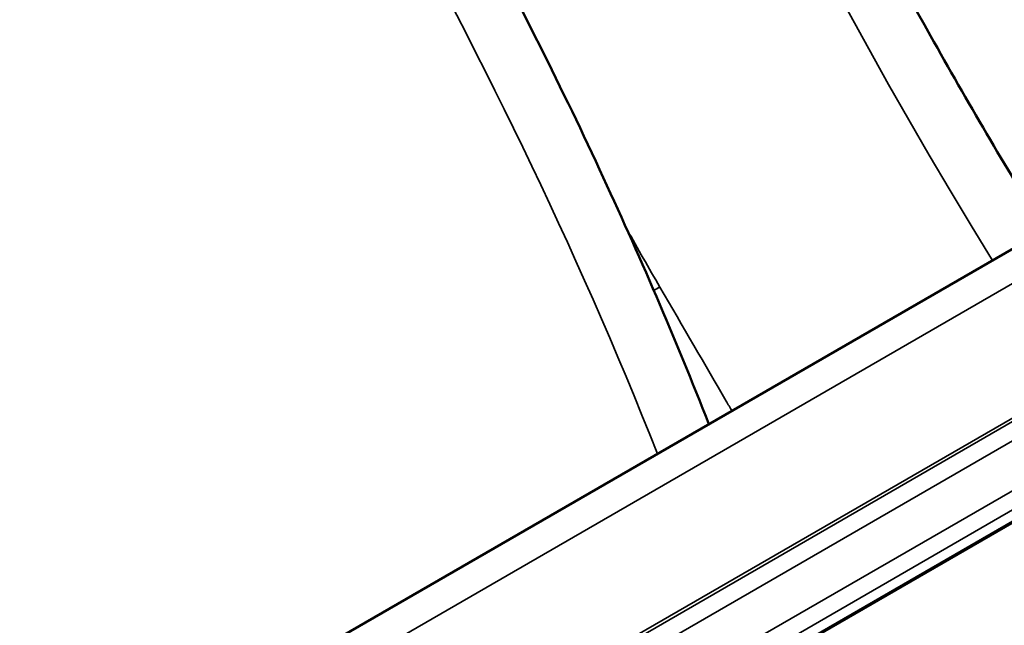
# Model space of a CAD drawing. Header units: millimetres. Extents: x 0 to 14369, y -869 to 2970.
# Tile 754 of 787: x 3833.66 to 3840.55, y 1914.19 to 1918.43. Entities that reach past the tile are written whole.
import ezdxf

# ---------------------------------------------------------------- set-up
doc = ezdxf.new("R2010")
doc.units = ezdxf.units.MM
doc.header["$LTSCALE"] = 10
doc.layers.add('Sichtbar (ISO)', color=7, linetype='Continuous', lineweight=50)
doc.layers.add('Sichtbar schmal (ISO)', color=7, linetype='Continuous', lineweight=35)

msp = doc.modelspace()

# ---------------------------------------------------------------- linework, layer by layer
at = {"layer": 'Sichtbar (ISO)'}
for p, q in [((3842.7538, 1918.0678), (3832.8543, 1912.3523)), ((3843.3717, 1916.5093), (3835.5935, 1912.0185))]:
    msp.add_line(p, q, dxfattribs=at)
for points, knots in [([(3835.7183, 1933.1865), (3835.7183, 1931.6909), (3835.8841, 1930.0858), (3836.5444, 1926.7699), (3837.0386, 1925.0593), (3838.325, 1921.6507), (3839.117, 1919.953), (3840.2888, 1917.86), (3840.5556, 1917.4058), (3840.8312, 1916.9578)], [1.5707963, 1.5707963, 1.5707963, 1.5707963, 1.8249661, 1.8249661, 2.0791358, 2.0791358, 2.3333056, 2.3333056, 2.4047554, 2.4047554, 2.4047554, 2.4047554]), ([(3838.4802, 1915.6004), (3838.245, 1916.1976), (3837.9897, 1916.7922), (3837.4255, 1918.0051), (3837.1143, 1918.6227), (3836.4534, 1919.8391), (3836.1036, 1920.438), (3835.369, 1921.6105), (3834.9843, 1922.1842), (3834.5842, 1922.7422)], [5.2445371, 5.2445371, 5.2445371, 5.2445371, 5.3458019, 5.3458019, 5.4529799, 5.4529799, 5.5601579, 5.5601579, 5.6673359, 5.6673359, 5.6673359, 5.6673359])]:
    msp.add_open_spline(points, degree=3, knots=knots, dxfattribs=at)
at = {"layer": 'Sichtbar schmal (ISO)'}
for p, q in [((3843.1659, 1918.0626), (3833.2664, 1912.3472)), ((3835.3131, 1912.5871), (3843.0913, 1917.0778)), ((3843.1121, 1917.0654), (3835.334, 1912.5746)), ((3843.1768, 1916.9674), (3835.3986, 1912.4766)), ((3835.5492, 1912.2156), (3843.3274, 1916.7063)), ((3835.6016, 1912.1105), (3843.3798, 1916.6013)), ((3835.5956, 1912.0282), (3843.3737, 1916.5189))]:
    msp.add_line(p, q, dxfattribs=at)
for centre, major_axis, ratio, start_param, end_param in [((3850.7563, 1923.927), (10.8406, -18.7765), 0.57735, 3.926991, 4.761896), ((3826.0884, 1914.0586), (-9.905, 17.156), 0.57735, 4.464494, 4.94306), ((3848.9424, 1922.8797), (-10.8406, 18.7765), 0.57735, 1.552628, 1.574062), ((3838.6352, 1916.8518), (-0.8651, -0.5016), 0.002636, 0.893966, 0.955309)]:
    msp.add_ellipse(centre, major_axis=major_axis, ratio=ratio, start_param=start_param, end_param=end_param, dxfattribs=at)
msp.add_open_spline([(3838.641, 1915.6933), (3838.6279, 1915.7161), (3838.4684, 1915.992), (3838.2985, 1916.2815), (3838.1373, 1916.5595)], degree=3, knots=[0.8637073, 0.8637073, 0.8637073, 0.8637073, 0.875, 0.9998604, 0.9998604, 0.9998604, 0.9998604], dxfattribs=at)

doc.saveas('drawing.dxf')
